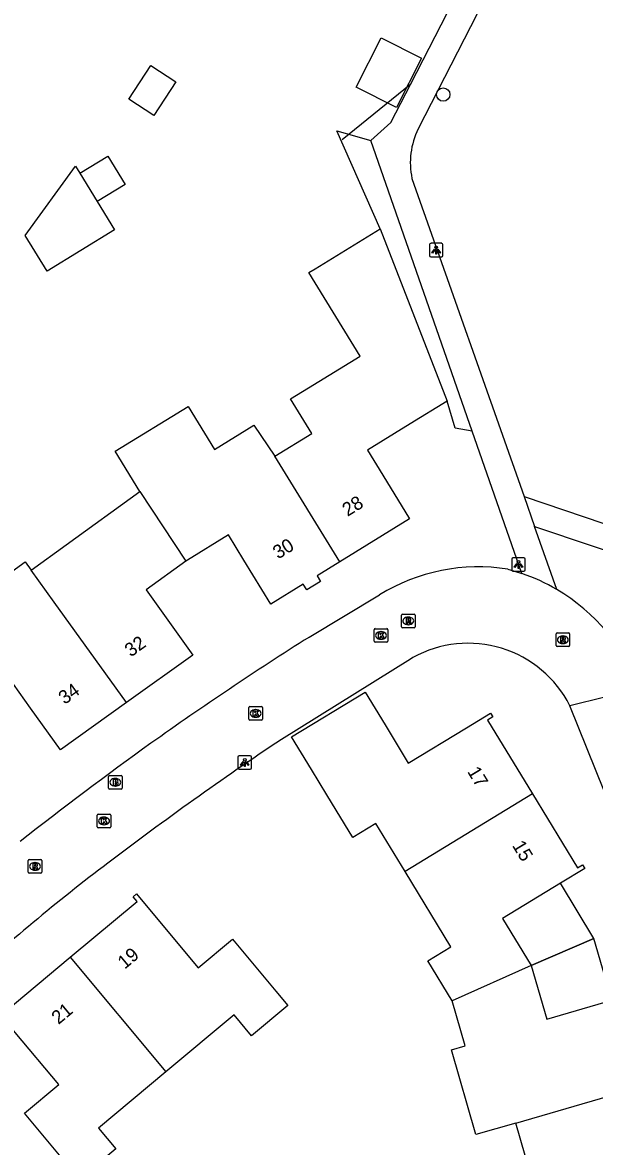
# Model space of a CAD drawing. Extents: x 162880 to 165536, y 384011 to 385179.
# Drawn here: x 164506.8 to 164549, y 384798.8 to 384881.6 of the extents above; entities that cross this region are included whole.
import ezdxf

# ---------------------------------------------------------------- set-up
doc = ezdxf.new("R2010")
doc.units = 0
for name, color, linetype in [('IMGEO_Boom', 7, 'Continuous'), ('IMGEO_Brandkraan', 7, 'Continuous'), ('IMGEO_Groenvoorziening', 7, 'Continuous'), ('IMGEO_Hek', 7, 'Continuous'), ('IMGEO_Kolk', 7, 'Continuous'), ('IMGEO_Lichtpunt', 7, 'Continuous'), ('IMGEO_Muur', 7, 'Continuous'), ('IMGEO_Pand', 7, 'Continuous'), ('IMGEO_Pand_nummerreeks', 7, 'Continuous'), ('IMGEO_Pand_overbouw', 7, 'Continuous'), ('IMGEO_Rijbaan_lokaal_open', 7, 'Continuous'), ('IMGEO_Rioolput', 7, 'Continuous'), ('IMGEO_Voetpad_halfverhard', 7, 'Continuous'), ('IMGEO_Voetpad_open', 7, 'Continuous')]:
    doc.layers.add(name, color=color, linetype=linetype)

msp = doc.modelspace()

# ---------------------------------------------------------------- linework, layer by layer
at = {"layer": 'IMGEO_Boom'}
msp.add_circle((164537.851, 384876.263), 0.489, dxfattribs=at)
at = {"layer": 'IMGEO_Brandkraan'}
for p, q in [((164513.179, 384825.162), (164513.179, 384826.014)), ((164513.254, 384826.088), (164514.106, 384826.088)), ((164513.667, 384825.868), (164513.692, 384825.868)), ((164514.18, 384826.014), (164514.18, 384825.162)), ((164514.106, 384825.088), (164513.254, 384825.088)), ((164513.69, 384825.308), (164513.665, 384825.308))]:
    msp.add_line(p, q, dxfattribs=at)
for points in [[(164513.179, 384825.162), (164513.179, 384826.014)], [(164513.254, 384826.088), (164514.106, 384826.088)], [(164513.527, 384825.788), (164513.527, 384825.388), (164513.74, 384825.388)], [(164513.758, 384825.788), (164513.527, 384825.788)], [(164514.18, 384826.014), (164514.18, 384825.162)], [(164514.106, 384825.088), (164513.254, 384825.088)], [(164513.706, 384825.707), (164513.652, 384825.707), (164513.652, 384825.631)], [(164513.652, 384825.631), (164513.705, 384825.631)], [(164513.714, 384825.555), (164513.652, 384825.555), (164513.652, 384825.474)], [(164513.652, 384825.474), (164513.714, 384825.474)]]:
    msp.add_lwpolyline(points, dxfattribs=at)
for centre, radius, start, end in [((164513.256, 384826.012), 0.0765, 91.55205, 178.44795), ((164513.256, 384826.012), 0.0765, 91.55205, 178.44795), ((164513.762, 384825.643), 0.145, 59.4692, 91.53667), ((164514.104, 384826.012), 0.0765, 1.55205, 88.44795), ((164514.104, 384826.012), 0.0765, 1.55205, 88.44795), ((164513.256, 384825.164), 0.0765, 181.55205, 268.44795), ((164513.256, 384825.164), 0.0765, 181.55205, 268.44795), ((164513.707, 384825.669), 0.0379, 267.82845, 90.93552), ((164513.715, 384825.514), 0.0404, 269.87594, 90.50774), ((164513.746, 384825.639), 0.251, 268.66757, 293.53466), ((164513.787, 384825.69), 0.0922, 285.51372, 58.15012), ((164513.792, 384825.498), 0.105, 301.31148, 78.98903), ((164514.104, 384825.164), 0.0765, 271.55205, 358.44795), ((164514.104, 384825.164), 0.0765, 271.55205, 358.44795)]:
    msp.add_arc(centre, radius, start, end, dxfattribs=at)
for centre, major_axis, ratio, start_param, end_param in [((164513.666, 384825.588), (-0.387, 0.002), 0.722429, 4.712389, 7.853982), ((164513.691, 384825.588), (-0.39, 0.002), 0.717154, 1.570796, 4.712389)]:
    msp.add_ellipse(centre, major_axis=major_axis, ratio=ratio, start_param=start_param, end_param=end_param, dxfattribs=at)
at = {"layer": 'IMGEO_Groenvoorziening'}
for points in [[(164533.197, 384866.365), (164530.004, 384873.599), (164532.508, 384872.873)], [(164539.98, 384851.471), (164538.743, 384851.687), (164538.135, 384853.66)]]:
    msp.add_lwpolyline(points, dxfattribs=at)
at = {"layer": 'IMGEO_Hek'}
msp.add_lwpolyline([(164530.4, 384872.96), (164535.46, 384877.063)], dxfattribs=at)
at = {"layer": 'IMGEO_Kolk'}
for p, q in [((164532.76, 384835.982), (164532.76, 384836.834)), ((164532.835, 384836.908), (164533.687, 384836.908)), ((164533.248, 384836.688), (164533.273, 384836.688)), ((164533.761, 384836.834), (164533.761, 384835.982)), ((164533.687, 384835.908), (164532.835, 384835.908)), ((164533.271, 384836.128), (164533.246, 384836.128)), ((164523.518, 384830.238), (164523.518, 384831.09)), ((164523.593, 384831.164), (164524.445, 384831.164)), ((164524.006, 384830.944), (164524.031, 384830.944)), ((164524.519, 384831.09), (164524.519, 384830.238)), ((164524.445, 384830.164), (164523.593, 384830.164)), ((164524.029, 384830.384), (164524.004, 384830.384)), ((164512.345, 384822.313), (164512.345, 384823.165)), ((164512.42, 384823.239), (164513.272, 384823.239)), ((164512.833, 384823.019), (164512.858, 384823.019)), ((164513.346, 384823.165), (164513.346, 384822.313)), ((164513.272, 384822.239), (164512.42, 384822.239)), ((164512.856, 384822.459), (164512.831, 384822.459))]:
    msp.add_line(p, q, dxfattribs=at)
for points in [[(164532.76, 384835.982), (164532.76, 384836.834)], [(164532.835, 384836.908), (164533.687, 384836.908)], [(164533.081, 384836.608), (164533.204, 384836.608), (164533.204, 384836.457), (164533.334, 384836.608), (164533.498, 384836.608), (164533.352, 384836.457), (164533.505, 384836.208), (164533.353, 384836.208), (164533.268, 384836.372), (164533.204, 384836.305), (164533.204, 384836.208), (164533.081, 384836.208), (164533.081, 384836.608)], [(164533.761, 384836.834), (164533.761, 384835.982)], [(164533.687, 384835.908), (164532.835, 384835.908)], [(164523.518, 384830.238), (164523.518, 384831.09)], [(164523.593, 384831.164), (164524.445, 384831.164)], [(164523.839, 384830.864), (164523.962, 384830.864), (164523.962, 384830.713), (164524.092, 384830.864), (164524.256, 384830.864), (164524.11, 384830.713), (164524.263, 384830.464), (164524.111, 384830.464), (164524.026, 384830.628), (164523.962, 384830.561), (164523.962, 384830.464), (164523.839, 384830.464), (164523.839, 384830.864)], [(164524.519, 384831.09), (164524.519, 384830.238)], [(164524.445, 384830.164), (164523.593, 384830.164)], [(164512.345, 384822.313), (164512.345, 384823.165)], [(164512.42, 384823.239), (164513.272, 384823.239)], [(164512.666, 384822.939), (164512.789, 384822.939), (164512.789, 384822.788), (164512.919, 384822.939), (164513.083, 384822.939), (164512.937, 384822.788), (164513.09, 384822.539), (164512.938, 384822.539), (164512.853, 384822.703), (164512.789, 384822.636), (164512.789, 384822.539), (164512.666, 384822.539), (164512.666, 384822.939)], [(164513.346, 384823.165), (164513.346, 384822.313)], [(164513.272, 384822.239), (164512.42, 384822.239)]]:
    msp.add_lwpolyline(points, dxfattribs=at)
for centre, start, end in [((164532.837, 384836.832), 91.55205, 178.44795), ((164532.837, 384836.832), 91.55205, 178.44795), ((164533.685, 384836.832), 1.55205, 88.44795), ((164533.685, 384836.832), 1.55205, 88.44795), ((164532.837, 384835.984), 181.55205, 268.44795), ((164532.837, 384835.984), 181.55205, 268.44795), ((164533.685, 384835.984), 271.55205, 358.44795), ((164533.685, 384835.984), 271.55205, 358.44795), ((164523.595, 384831.088), 91.55205, 178.44795), ((164523.595, 384831.088), 91.55205, 178.44795), ((164524.443, 384831.088), 1.55205, 88.44795), ((164524.443, 384831.088), 1.55205, 88.44795), ((164523.595, 384830.24), 181.55205, 268.44795), ((164523.595, 384830.24), 181.55205, 268.44795), ((164524.443, 384830.24), 271.55205, 358.44795), ((164524.443, 384830.24), 271.55205, 358.44795), ((164512.422, 384823.163), 91.55205, 178.44795), ((164512.422, 384823.163), 91.55205, 178.44795), ((164513.27, 384823.163), 1.55205, 88.44795), ((164513.27, 384823.163), 1.55205, 88.44795), ((164512.422, 384822.315), 181.55205, 268.44795), ((164512.422, 384822.315), 181.55205, 268.44795), ((164513.27, 384822.315), 271.55205, 358.44795), ((164513.27, 384822.315), 271.55205, 358.44795)]:
    msp.add_arc(centre, 0.0765, start, end, dxfattribs=at)
for centre, major_axis, ratio, start_param, end_param in [((164533.247, 384836.408), (-0.387, 0.002), 0.722429, 4.712389, 7.853982), ((164533.272, 384836.408), (-0.39, 0.002), 0.717154, 1.570796, 4.712389), ((164524.005, 384830.664), (-0.387, 0.002), 0.722429, 4.712389, 7.853982), ((164524.03, 384830.664), (-0.39, 0.002), 0.717154, 1.570796, 4.712389), ((164512.832, 384822.739), (-0.387, 0.002), 0.722429, 4.712389, 7.853982), ((164512.857, 384822.739), (-0.39, 0.002), 0.717154, 1.570796, 4.712389)]:
    msp.add_ellipse(centre, major_axis=major_axis, ratio=ratio, start_param=start_param, end_param=end_param, dxfattribs=at)
at = {"layer": 'IMGEO_Lichtpunt'}
for p, q in [((164536.834, 384865.206), (164536.834, 384864.399)), ((164536.834, 384865.206), (164536.834, 384864.399)), ((164537.736, 384865.301), (164536.928, 384865.301)), ((164537.736, 384865.301), (164536.928, 384865.301)), ((164537.83, 384864.399), (164537.83, 384865.206)), ((164537.83, 384864.399), (164537.83, 384865.206)), ((164536.928, 384864.305), (164537.736, 384864.305)), ((164536.928, 384864.305), (164537.736, 384864.305)), ((164542.901, 384842.038), (164542.901, 384841.231)), ((164542.901, 384842.038), (164542.901, 384841.231)), ((164543.803, 384842.133), (164542.995, 384842.133)), ((164543.803, 384842.133), (164542.995, 384842.133)), ((164543.897, 384841.231), (164543.897, 384842.038)), ((164543.897, 384841.231), (164543.897, 384842.038)), ((164542.995, 384841.137), (164543.803, 384841.137)), ((164542.995, 384841.137), (164543.803, 384841.137)), ((164522.716, 384827.451), (164522.716, 384826.644)), ((164522.716, 384827.451), (164522.716, 384826.644)), ((164523.618, 384827.546), (164522.81, 384827.546)), ((164523.618, 384827.546), (164522.81, 384827.546)), ((164523.712, 384826.644), (164523.712, 384827.451)), ((164523.712, 384826.644), (164523.712, 384827.451)), ((164522.81, 384826.55), (164523.618, 384826.55)), ((164522.81, 384826.55), (164523.618, 384826.55))]:
    msp.add_line(p, q, dxfattribs=at)
for points in [[(164537.208, 384864.87), (164537.247, 384864.842), (164537.059, 384864.58), (164537.021, 384864.607), (164537.208, 384864.87)], [(164537.31, 384864.822), (164537.357, 384864.822), (164537.357, 384864.5), (164537.31, 384864.5), (164537.31, 384864.822)], [(164537.42, 384864.842), (164537.458, 384864.869), (164537.645, 384864.607), (164537.606, 384864.579), (164537.42, 384864.842)], [(164543.275, 384841.702), (164543.314, 384841.674), (164543.126, 384841.412), (164543.088, 384841.439), (164543.275, 384841.702)], [(164543.377, 384841.654), (164543.424, 384841.654), (164543.424, 384841.332), (164543.377, 384841.332), (164543.377, 384841.654)], [(164543.487, 384841.674), (164543.525, 384841.701), (164543.712, 384841.439), (164543.673, 384841.411), (164543.487, 384841.674)], [(164523.09, 384827.115), (164523.129, 384827.087), (164522.941, 384826.825), (164522.903, 384826.852), (164523.09, 384827.115)], [(164523.192, 384827.067), (164523.239, 384827.067), (164523.239, 384826.745), (164523.192, 384826.745), (164523.192, 384827.067)], [(164523.302, 384827.087), (164523.34, 384827.114), (164523.527, 384826.852), (164523.488, 384826.824), (164523.302, 384827.087)]]:
    msp.add_lwpolyline(points, dxfattribs=at)
for centre in [(164537.333, 384865.004), (164543.4, 384841.836), (164523.215, 384827.249)]:
    msp.add_circle(centre, 0.0994, dxfattribs=at)
for centre, start, end in [((164536.928, 384865.206), 90, 180), ((164536.928, 384865.206), 90, 180), ((164537.736, 384865.206), 0, 90), ((164537.736, 384865.206), 0, 90), ((164536.928, 384864.399), 180, 270), ((164536.928, 384864.399), 180, 270), ((164537.736, 384864.399), 270, 0), ((164537.736, 384864.399), 270, 360), ((164542.995, 384842.038), 90, 180), ((164542.995, 384842.038), 90, 180), ((164543.803, 384842.038), 0, 90), ((164543.803, 384842.038), 0, 90), ((164542.995, 384841.231), 180, 270), ((164542.995, 384841.231), 180, 270), ((164543.803, 384841.231), 270, 0), ((164543.803, 384841.231), 270, 360), ((164522.81, 384827.451), 90, 180), ((164522.81, 384827.451), 90, 180), ((164523.618, 384827.451), 0, 90), ((164523.618, 384827.451), 0, 90), ((164522.81, 384826.644), 180, 270), ((164522.81, 384826.644), 180, 270), ((164523.618, 384826.644), 270, 0), ((164523.618, 384826.644), 270, 360)]:
    msp.add_arc(centre, 0.0946, start, end, dxfattribs=at)
at = {"layer": 'IMGEO_Muur'}
msp.add_lwpolyline([(164535.426, 384834.663), (164525.916, 384828.748)], dxfattribs=at)
at = {"layer": 'IMGEO_Pand'}
for points in [[(164533.266, 384880.45), (164536.242, 384878.944), (164534.405, 384875.312), (164531.428, 384876.818), (164533.266, 384880.45)], [(164516.508, 384874.709), (164514.667, 384875.915), (164516.299, 384878.407), (164518.14, 384877.201), (164516.508, 384874.709)], [(164511.055, 384870.465), (164513.113, 384871.729), (164514.393, 384869.643), (164512.335, 384868.38)], [(164512.335, 384868.38), (164513.61, 384866.304), (164508.643, 384863.254), (164507.037, 384865.871), (164510.729, 384870.997), (164511.055, 384870.465)], [(164511.055, 384870.465), (164512.335, 384868.38)], [(164525.426, 384849.614), (164528.155, 384851.29), (164526.585, 384853.846), (164527.914, 384854.662), (164531.717, 384856.997), (164527.945, 384863.142), (164528.403, 384863.423), (164533.197, 384866.365)], [(164533.197, 384866.365), (164538.135, 384853.66)], [(164515.49, 384847.02), (164513.667, 384849.991), (164519.043, 384853.29), (164520.988, 384850.12), (164523.88, 384851.894), (164525.426, 384849.614)], [(164538.135, 384853.66), (164535.419, 384851.994), (164532.265, 384850.058), (164533.395, 384848.217), (164535.373, 384844.996), (164530.24, 384841.844)], [(164530.24, 384841.844), (164525.426, 384849.614)], [(164507.465, 384841.218), (164510.04, 384843.08), (164515.49, 384847.02)], [(164515.49, 384847.02), (164518.884, 384841.879)], [(164530.24, 384841.844), (164528.549, 384840.806), (164528.806, 384840.389), (164527.784, 384839.762), (164527.527, 384840.179), (164525.14, 384838.713), (164523.152, 384841.952), (164522.012, 384843.81), (164518.988, 384841.953), (164518.884, 384841.879)], [(164499.262, 384835.501), (164498.087, 384837.262), (164500, 384838.631), (164500.53, 384839.01), (164501.202, 384839.507), (164502.082, 384838.277), (164507.019, 384841.837), (164507.465, 384841.218)], [(164518.884, 384841.879), (164515.953, 384839.779), (164517.187, 384838.056), (164519.4, 384834.966), (164514.503, 384831.458)], [(164514.503, 384831.458), (164509.169, 384838.855), (164507.465, 384841.218)], [(164514.503, 384831.458), (164509.635, 384827.97), (164507.422, 384831.06), (164506.164, 384832.815), (164503.184, 384830.675)], [(164535.035, 384819.022), (164532.886, 384822.559), (164531.176, 384821.519), (164529.954, 384823.53), (164529.268, 384824.658), (164528.136, 384826.521), (164526.672, 384828.931), (164532.098, 384832.228), (164533.562, 384829.818), (164535.275, 384826.997), (164539.556, 384829.599), (164541.342, 384830.684), (164541.508, 384830.411), (164541.125, 384830.178), (164544.426, 384824.746)], [(164544.426, 384824.746), (164535.035, 384819.022)], [(164544.426, 384824.746), (164547.746, 384819.282), (164548.129, 384819.515), (164548.296, 384819.241), (164546.502, 384818.151), (164542.229, 384815.554), (164544.333, 384812.093)], [(164538.499, 384809.474), (164536.707, 384812.422), (164538.416, 384813.46), (164535.035, 384819.022)], [(164510.346, 384812.692), (164515.277, 384816.808), (164514.987, 384817.154), (164515.233, 384817.358), (164516.566, 384815.761), (164519.783, 384811.908), (164522.317, 384814.023), (164525.521, 384810.186), (164526.387, 384809.149), (164523.708, 384806.913), (164522.427, 384808.449), (164517.403, 384804.255)], [(164517.403, 384804.255), (164512.44, 384800.112), (164513.722, 384798.577), (164511.036, 384796.335), (164510.171, 384797.372), (164506.967, 384801.21), (164509.501, 384803.325), (164506.298, 384807.164), (164504.952, 384808.776), (164505.198, 384808.981), (164505.487, 384808.637), (164510.346, 384812.692)], [(164510.346, 384812.692), (164517.403, 384804.255)], [(164544.333, 384812.093), (164538.499, 384809.474)], [(164544.333, 384812.093), (164545.483, 384808.133), (164550.285, 384809.528), (164552.301, 384810.113), (164552.39, 384809.806), (164551.959, 384809.681), (164553.74, 384803.549)], [(164543.195, 384800.482), (164540.265, 384799.64), (164538.453, 384805.868), (164539.462, 384806.162), (164538.499, 384809.474)], [(164543.195, 384800.482), (164553.74, 384803.549)], [(164544.028, 384790.344), (164543.059, 384793.697), (164544.991, 384794.258), (164543.195, 384800.482)]]:
    msp.add_lwpolyline(points, dxfattribs=at)
at = {"layer": 'IMGEO_Pand_overbouw'}
for points in [[(164546.502, 384818.151), (164542.229, 384815.554), (164544.333, 384812.093), (164548.961, 384814.09)], [(164550.285, 384809.528), (164548.961, 384814.09), (164544.333, 384812.093), (164545.483, 384808.133)]]:
    msp.add_lwpolyline(points, close=True, dxfattribs=at)
at = {"layer": 'IMGEO_Rijbaan_lokaal_open'}
for points in [[(164542.613, 384841.294), (164543.103, 384841.156), (164543.642, 384840.982)], [(164527.979, 384836.288), (164533.152, 384839.398)], [(164535.62, 384834.784), (164535.426, 384834.663), (164525.916, 384828.748)], [(164552.341, 384832.496), (164547.196, 384831.234)], [(164564.466, 384788.378), (164547.196, 384831.234)]]:
    msp.add_lwpolyline(points, dxfattribs=at)
for centre, radius, start, end in [((164540.448, 384827.543), 13.92, 81.05313, 121.61098), ((164538.963, 384827.447), 14.321, 59.5215, 70.93103), ((164538.993, 384827.515), 14.247, 20.46374, 59.48503), ((164653.619, 384636.217), 236.249, 122.1278, 125.53723), ((164539.688, 384827.401), 8.43, 27.04753, 118.85417), ((164673.296, 384609.148), 269.713, 125.59656, 128.16032), ((164667.949, 384615.987), 255.814, 123.72603, 127.2424), ((164600.357, 384704), 144.843, 127.02696, 132.60396)]:
    msp.add_arc(centre, radius, start, end, dxfattribs=at)
at = {"layer": 'IMGEO_Rioolput'}
for p, q in [((164534.772, 384837.051), (164534.772, 384837.903)), ((164534.847, 384837.977), (164535.699, 384837.977)), ((164535.26, 384837.757), (164535.285, 384837.757)), ((164535.773, 384837.903), (164535.773, 384837.051)), ((164535.699, 384836.977), (164534.847, 384836.977)), ((164535.283, 384837.197), (164535.258, 384837.197)), ((164546.246, 384836.591), (164547.098, 384836.591)), ((164546.171, 384835.665), (164546.171, 384836.517)), ((164546.682, 384835.811), (164546.657, 384835.811)), ((164546.659, 384836.371), (164546.684, 384836.371)), ((164547.172, 384836.517), (164547.172, 384835.665)), ((164547.098, 384835.591), (164546.246, 384835.591)), ((164507.253, 384818.967), (164507.253, 384819.819)), ((164507.328, 384819.893), (164508.18, 384819.893)), ((164507.741, 384819.673), (164507.766, 384819.673)), ((164508.254, 384819.819), (164508.254, 384818.967)), ((164508.18, 384818.893), (164507.328, 384818.893)), ((164507.764, 384819.113), (164507.739, 384819.113))]:
    msp.add_line(p, q, dxfattribs=at)
for points in [[(164534.772, 384837.051), (164534.772, 384837.903)], [(164534.847, 384837.977), (164535.699, 384837.977)], [(164535.361, 384837.675), (164535.109, 384837.677), (164535.109, 384837.277)], [(164535.109, 384837.277), (164535.233, 384837.277), (164535.233, 384837.439), (164535.244, 384837.439)], [(164535.287, 384837.596), (164535.233, 384837.596), (164535.233, 384837.515)], [(164535.233, 384837.515), (164535.285, 384837.515)], [(164535.291, 384837.41), (164535.362, 384837.277), (164535.502, 384837.277), (164535.437, 384837.403)], [(164535.773, 384837.903), (164535.773, 384837.051)], [(164535.699, 384836.977), (164534.847, 384836.977)], [(164546.246, 384836.591), (164547.098, 384836.591)], [(164546.171, 384835.665), (164546.171, 384836.517)], [(164546.76, 384836.289), (164546.508, 384836.291), (164546.508, 384835.891)], [(164546.508, 384835.891), (164546.632, 384835.891), (164546.632, 384836.053), (164546.643, 384836.053)], [(164546.686, 384836.21), (164546.632, 384836.21), (164546.632, 384836.129)], [(164546.632, 384836.129), (164546.684, 384836.129)], [(164546.69, 384836.024), (164546.761, 384835.891), (164546.901, 384835.891), (164546.836, 384836.017)], [(164547.172, 384836.517), (164547.172, 384835.665)], [(164547.098, 384835.591), (164546.246, 384835.591)], [(164507.253, 384818.967), (164507.253, 384819.819)], [(164507.328, 384819.893), (164508.18, 384819.893)], [(164507.842, 384819.591), (164507.59, 384819.593), (164507.59, 384819.193)], [(164507.59, 384819.193), (164507.714, 384819.193), (164507.714, 384819.355), (164507.725, 384819.355)], [(164507.768, 384819.512), (164507.714, 384819.512), (164507.714, 384819.431)], [(164507.714, 384819.431), (164507.766, 384819.431)], [(164507.772, 384819.326), (164507.843, 384819.193), (164507.983, 384819.193), (164507.918, 384819.319)], [(164508.254, 384819.819), (164508.254, 384818.967)], [(164508.18, 384818.893), (164507.328, 384818.893)]]:
    msp.add_lwpolyline(points, dxfattribs=at)
for centre, radius, start, end in [((164534.849, 384837.901), 0.0765, 91.55205, 178.44795), ((164534.849, 384837.901), 0.0765, 91.55205, 178.44795), ((164535.243, 384837.386), 0.0533, 26.02933, 88.69889), ((164535.269, 384837.704), 0.19, 274.7715, 282.96867), ((164535.293, 384837.5), 0.0964, 77.00612, 93.18647), ((164535.307, 384837.557), 0.0378, 276.66336, 79.67722), ((164535.36, 384837.565), 0.109, 350.36119, 89.41601), ((164535.358, 384837.565), 0.112, 277.58423, 350.98172), ((164535.342, 384837.35), 0.108, 29.51342, 73.79051), ((164535.697, 384837.901), 0.0765, 1.55205, 88.44795), ((164535.697, 384837.901), 0.0765, 1.55205, 88.44795), ((164534.849, 384837.053), 0.0765, 181.55205, 268.44795), ((164534.849, 384837.053), 0.0765, 181.55205, 268.44795), ((164535.697, 384837.053), 0.0765, 271.55205, 358.44795), ((164535.697, 384837.053), 0.0765, 271.55205, 358.44795), ((164546.248, 384836.515), 0.0765, 91.55205, 178.44795), ((164546.248, 384836.515), 0.0765, 91.55205, 178.44795), ((164547.096, 384836.515), 0.0765, 1.55205, 88.44795), ((164547.096, 384836.515), 0.0765, 1.55205, 88.44795), ((164546.642, 384836), 0.0533, 26.02933, 88.69889), ((164546.668, 384836.318), 0.19, 274.7715, 282.96867), ((164546.692, 384836.114), 0.0964, 77.00612, 93.18647), ((164546.706, 384836.171), 0.0378, 276.66336, 79.67722), ((164546.759, 384836.179), 0.109, 350.36119, 89.41601), ((164546.757, 384836.179), 0.112, 277.58423, 350.98172), ((164546.741, 384835.964), 0.108, 29.51342, 73.79051), ((164546.248, 384835.667), 0.0765, 181.55205, 268.44795), ((164546.248, 384835.667), 0.0765, 181.55205, 268.44795), ((164547.096, 384835.667), 0.0765, 271.55205, 358.44795), ((164547.096, 384835.667), 0.0765, 271.55205, 358.44795), ((164507.33, 384819.817), 0.0765, 91.55205, 178.44795), ((164507.33, 384819.817), 0.0765, 91.55205, 178.44795), ((164507.724, 384819.302), 0.0533, 26.02933, 88.69889), ((164507.75, 384819.62), 0.19, 274.7715, 282.96867), ((164507.774, 384819.416), 0.0964, 77.00612, 93.18647), ((164507.788, 384819.473), 0.0378, 276.66336, 79.67722), ((164507.841, 384819.481), 0.109, 350.36119, 89.41601), ((164507.839, 384819.481), 0.112, 277.58423, 350.98172), ((164507.823, 384819.266), 0.108, 29.51342, 73.79051), ((164508.178, 384819.817), 0.0765, 1.55205, 88.44795), ((164508.178, 384819.817), 0.0765, 1.55205, 88.44795), ((164507.33, 384818.969), 0.0765, 181.55205, 268.44795), ((164507.33, 384818.969), 0.0765, 181.55205, 268.44795), ((164508.178, 384818.969), 0.0765, 271.55205, 358.44795), ((164508.178, 384818.969), 0.0765, 271.55205, 358.44795)]:
    msp.add_arc(centre, radius, start, end, dxfattribs=at)
for centre, major_axis, ratio, start_param, end_param in [((164535.259, 384837.477), (-0.387, 0.002), 0.722429, 4.712389, 7.853982), ((164535.284, 384837.477), (-0.39, 0.002), 0.717154, 1.570796, 4.712389), ((164546.658, 384836.091), (-0.387, 0.002), 0.722429, 4.712389, 7.853982), ((164546.683, 384836.091), (-0.39, 0.002), 0.717154, 1.570796, 4.712389), ((164507.74, 384819.393), (-0.387, 0.002), 0.722429, 4.712389, 7.853982), ((164507.765, 384819.393), (-0.39, 0.002), 0.717154, 1.570796, 4.712389)]:
    msp.add_ellipse(centre, major_axis=major_axis, ratio=ratio, start_param=start_param, end_param=end_param, dxfattribs=at)
at = {"layer": 'IMGEO_Voetpad_halfverhard'}
for points in [[(164543.809, 384846.647), (164554.046, 384843.187)], [(164544.59, 384844.433), (164553.169, 384841.557)]]:
    msp.add_lwpolyline(points, dxfattribs=at)
at = {"layer": 'IMGEO_Voetpad_open'}
for points in [[(164532.508, 384872.873), (164533.988, 384874.201), (164535.46, 384877.063), (164547.127, 384899.768), (164548.888, 384903.196), (164546.748, 384905.129), (164544.024, 384907.588), (164529.298, 384920.884), (164514.486, 384936.751)], [(164551.369, 384903.69), (164549.406, 384899.861), (164548.1, 384897.315), (164536.009, 384873.73)], [(164539.98, 384851.471), (164532.508, 384872.873)], [(164535.546, 384870.084), (164543.809, 384846.647)], [(164543.642, 384840.982), (164539.98, 384851.471)], [(164543.809, 384846.647), (164544.59, 384844.433)], [(164546.227, 384839.789), (164544.59, 384844.433)]]:
    msp.add_lwpolyline(points, dxfattribs=at)
msp.add_arc((164540.975, 384871.247), 5.552, 153.43398, 192.09169, dxfattribs=at)

# ---------------------------------------------------------------- texts
at = {"layer": 'IMGEO_Pand_nummerreeks'}
for s, rotation, p in [('28', 31.54706, (164530.794, 384845.142)), ('30', 31.54967, (164525.679, 384842)), ('32', 35.62079, (164514.817, 384834.782)), ('34', 35.62079, (164509.937, 384831.286)), ('17', 301.28513, (164539.595, 384826.379)), ('15', 301.28513, (164542.905, 384820.931)), ('19', 39.84929, (164514.367, 384811.777)), ('21', 39.84929, (164509.489, 384807.705))]:
    msp.add_text(s, height=1, rotation=rotation, dxfattribs=at).set_placement(p)

doc.saveas('drawing.dxf')
